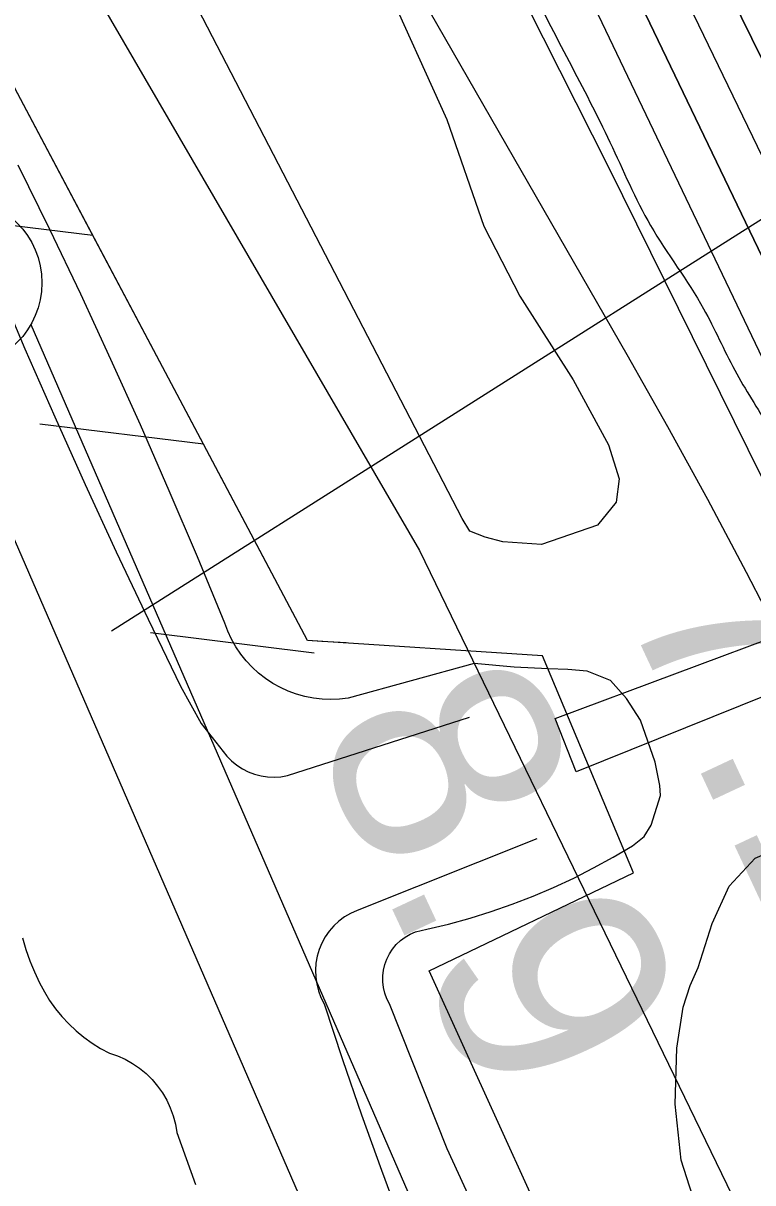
# Model space of a CAD drawing. Extents: x 3694830 to 3732949, y 415201 to 440970.
# Drawn here: x 3714353.1 to 3714569.5, y 431647.8 to 431991.7 of the extents above; entities that cross this region are included whole.
import ezdxf

# ---------------------------------------------------------------- set-up
doc = ezdxf.new("R2010")
doc.units = 0
for name, color, linetype in [('V-CHAN-DOCK', 7, 'Continuous'), ('V-FLOD-BASE', 7, 'Continuous'), ('V-LEVE-TOET', 7, 'Continuous'), ('V-RIVR-EDGE', 7, 'Continuous'), ('V-RIVR-RANG', 7, 'Continuous'), ('V-RRAP-FSHR', 7, 'Continuous'), ('V-SITE-VEGE', 7, 'Continuous'), ('V-SURV-LINE', 7, 'Continuous'), ('V-TOPO-DPTH', 7, 'Continuous'), ('V-TOPO-MINR', 7, 'Continuous'), ('V-TOPO-WATR', 7, 'Continuous')]:
    doc.layers.add(name, color=color, linetype=linetype)

msp = doc.modelspace()

# ---------------------------------------------------------------- linework, layer by layer
at = {"layer": 'V-CHAN-DOCK'}
msp.add_lwpolyline([(3714510.94, 431785.54), (3714617.36, 431825.28), (3714656.08, 431847.95), (3714728.21, 431720.04), (3714700.55, 431703.55), (3714646.98, 431800.34), (3714641.45, 431798.98), (3714631.14, 431815.57), (3714517.11, 431769.64), (3714510.94, 431785.54)], dxfattribs=at)
at = {"layer": 'V-FLOD-BASE'}
for points in [[(3714344.95, 431915.41), (3714353.61, 431895.15), (3714362.46, 431874.98), (3714371.5, 431854.89), (3714380.72, 431834.88), (3714390.13, 431814.96), (3714399.73, 431795.13), (3714405.92, 431784.04), (3714413.5, 431774.34), (3714414.9, 431772.93), (3714416.44, 431771.68), (3714418.1, 431770.6), (3714419.87, 431769.7), (3714421.73, 431769), (3714423.65, 431768.5), (3714425.61, 431768.2), (3714427.59, 431768.12), (3714429.57, 431768.25), (3714431.52, 431768.59), (3714485.48, 431785.9)], [(3714505.45, 431749.86), (3714452.12, 431728.57), (3714450.22, 431727.71), (3714448.43, 431726.66), (3714446.75, 431725.42), (3714445.23, 431724.01), (3714443.86, 431722.44), (3714442.67, 431720.73), (3714441.67, 431718.91), (3714440.88, 431716.99), (3714440.29, 431714.99), (3714439.92, 431712.95), (3714439.78, 431710.87), (3714439.86, 431708.79), (3714440.16, 431706.74), (3714440.68, 431704.72), (3714441.41, 431702.78), (3714442.35, 431700.92), (3714447.81, 431684.39), (3714453.47, 431667.92), (3714459.34, 431651.52), (3714465.42, 431635.21)]]:
    msp.add_lwpolyline(points, dxfattribs=at)
at = {"layer": 'V-LEVE-TOET'}
for points in [[(3714486.91, 431801.8), (3714449.52, 431791.53), (3714446.96, 431791.22), (3714444.37, 431791.11), (3714441.78, 431791.2), (3714439.21, 431791.5), (3714436.67, 431791.99), (3714434.17, 431792.69), (3714431.74, 431793.58), (3714429.39, 431794.65), (3714427.12, 431795.91), (3714424.97, 431797.34), (3714422.93, 431798.93), (3714421.02, 431800.68), (3714419.25, 431802.57), (3714417.65, 431804.6), (3714416.2, 431806.74), (3714414.92, 431809), (3714413.83, 431811.35), (3714412.92, 431813.77), (3714404.79, 431833.46), (3714396.44, 431853.05), (3714387.89, 431872.56), (3714379.12, 431891.97), (3714370.14, 431911.29), (3714360.95, 431930.51), (3714351.56, 431949.62)], [(3714533.8, 431747.71), (3714537.26, 431750.46), (3714539.34, 431753.91), (3714542.13, 431762.64), (3714541.91, 431765.64), (3714540.54, 431772.54), (3714536.21, 431784.98), (3714532.08, 431791.43), (3714527.27, 431796.74), (3714520.37, 431799.52), (3714514.62, 431799.99), (3714508.87, 431800.24), (3714498.75, 431800.73), (3714486.91, 431801.8)], [(3714491.19, 431630.96), (3714478.9, 431657.93), (3714461.72, 431700.87), (3714460.95, 431702.41), (3714460.35, 431704.03), (3714459.95, 431705.71), (3714459.75, 431707.42), (3714459.75, 431709.14), (3714459.95, 431710.86), (3714460.35, 431712.54), (3714460.94, 431714.16), (3714461.71, 431715.7), (3714462.66, 431717.14), (3714463.77, 431718.46), (3714465.03, 431719.64), (3714466.42, 431720.66), (3714467.91, 431721.52), (3714469.5, 431722.2), (3714471.16, 431722.68), (3714472.85, 431722.98), (3714479.28, 431724.53), (3714485.65, 431726.3), (3714491.95, 431728.27), (3714498.19, 431730.45), (3714504.35, 431732.83), (3714510.43, 431735.42), (3714516.42, 431738.2), (3714522.32, 431741.18), (3714528.11, 431744.35), (3714533.8, 431747.71)], [(3714352.88, 431720.5), (3714353.85, 431717.04), (3714355.03, 431713.65), (3714355.54, 431712.42)], [(3714355.54, 431712.42), (3714356.4, 431710.34), (3714357.97, 431707.11), (3714359.37, 431704.45), (3714360.94, 431701.89), (3714362.67, 431699.44), (3714364.56, 431697.12), (3714366.6, 431694.92), (3714368.78, 431692.88), (3714371.09, 431690.98), (3714373.51, 431689.25), (3714376.04, 431687.68), (3714378.67, 431686.3), (3714381.04, 431685.48), (3714383.33, 431684.45), (3714385.53, 431683.22), (3714387.6, 431681.8), (3714389.54, 431680.2), (3714391.33, 431678.43), (3714392.96, 431676.51), (3714394.42, 431674.46), (3714395.68, 431672.28), (3714396.74, 431670), (3714397.6, 431667.63), (3714398.24, 431665.2), (3714398.66, 431662.72), (3714404.2, 431647.28)]]:
    msp.add_lwpolyline(points, dxfattribs=at)
at = {"layer": 'V-RIVR-EDGE'}
msp.add_spline([(3713043.36, 434433.46), (3713056.06, 434414.57), (3713056.04, 434406.88), (3713052.79, 434399.61), (3713047.11, 434392.75), (3713042.65, 434386.29), (3713043.01, 434370.12), (3713038.12, 434351.93), (3713036.07, 434343.45), (3713036.06, 434336.17), (3713040.9, 434332.11), (3713051.79, 434323.59), (3713062.7, 434316.69), (3713076.84, 434311.4), (3713086.94, 434310.97), (3713095.85, 434315.4), (3713105.96, 434316.99), (3713116.07, 434314.94), (3713133.03, 434306.41), (3713147.55, 434292.63), (3713164.08, 434271.56), (3713182.21, 434242.4), (3713202.75, 434208.78), (3713246.25, 434141.96), (3713270.82, 434100.25), (3713298.6, 434054.48), (3713309.06, 434030.19), (3713330.81, 433996.58), (3713345.71, 433970.26), (3713361.42, 433947.98), (3713375.53, 433928.53), (3713396.87, 433893.7), (3713411.78, 433870.62), (3713447.99, 433798.55), (3713459.25, 433773.05), (3713466.86, 433742.7), (3713472.45, 433712.36), (3713472.36, 433677.18), (3713468.61, 433633.52), (3713467.34, 433610.07), (3713470.51, 433584.58), (3713479.34, 433556.26), (3713491.82, 433535.6), (3713493.84, 433532.77), (3713502.73, 433532.34), (3713517.29, 433531.5), (3713528.19, 433525), (3713535.44, 433512.04), (3713539.44, 433497.88), (3713551.1, 433470.76), (3713571.62, 433428.25), (3713584.91, 433405.57), (3713600.61, 433378.84), (3713617.94, 433355.35), (3713630.85, 433341.16), (3713638.1, 433329.42), (3713667.92, 433288.1), (3713682.82, 433262.18), (3713698.93, 433235.86), (3713713.83, 433213.98), (3713743.66, 433173.47), (3713771.07, 433139.03), (3713793.64, 433108.65), (3713810.98, 433087.98), (3713825.88, 433064.9), (3713836.35, 433046.68), (3713854.88, 433019.54), (3713877.84, 432982.28), (3713890.75, 432968.09), (3713918.55, 432930.82), (3713947.59, 432900.42), (3713972.61, 432880.14), (3713994.41, 432862.7), (3714015.79, 432843.64), (3714024.68, 432838.77), (3714027.51, 432840.38), (3714031.55, 432836.73), (3714054.94, 432811.2), (3714069.05, 432794.58), (3714081.14, 432778.78), (3714084.75, 432767.86), (3714089.95, 432743.99), (3714090.72, 432729.43), (3714087.84, 432706.79), (3714085.79, 432697.9), (3714089.01, 432689.8), (3714097.06, 432677.25), (3714103.12, 432673.19), (3714116.03, 432662.24), (3714130.96, 432647.24), (3714139.42, 432637.11), (3714147.89, 432628.6), (3714162.42, 432618.05), (3714191.89, 432596.14), (3714208.84, 432583.96), (3714219.33, 432572.21), (3714227.38, 432556.83), (3714239.04, 432529.7), (3714247.87, 432505.42), (3714257.9, 432473.05), (3714259.47, 432454.44), (3714259.46, 432450.8), (3714261.87, 432441.5), (3714263.07, 432437.85), (3714269.13, 432435.01), (3714278.83, 432431.75), (3714288.11, 432423.23), (3714293.74, 432412.3), (3714294.52, 432400.57), (3714296.12, 432393.29), (3714303.37, 432380.33), (3714315.44, 432357.66), (3714335.97, 432318.79), (3714351.64, 432280.74), (3714367.34, 432251.18), (3714384.65, 432218.38), (3714402.77, 432189.63), (3714414.46, 432173.02), (3714421.71, 432161.68), (3714427.34, 432147.51), (3714436.17, 432122.02), (3714449.05, 432097.72), (3714461.53, 432075.05), (3714474.82, 432054.39), (3714484.1, 432043.45), (3714493.76, 432025.23), (3714503, 432004.18), (3714527.15, 431956.4), (3714539.22, 431931.71), (3714554.93, 431907), (3714564.18, 431888.78), (3714574.25, 431871.77), (3714580.29, 431861.25), (3714591.98, 431845.04), (3714599.23, 431833.7), (3714622.59, 431797.66), (3714644.34, 431762.83), (3714687.85, 431695.59), (3714698.72, 431677.77), (3714708.79, 431660.36), (3714715.62, 431642.55), (3714730.5, 431612.19), (3714746.21, 431585.06), (3714751.43, 431570.08), (3714752.99, 431546.22), (3714750.08, 431514.28), (3714744.74, 431483.16), (3714743.88, 431460.52), (3714745.46, 431446.36), (3714749.46, 431426.94), (3714757.89, 431405.89), (3714773.97, 431365.41), (3714788.45, 431333.03), (3714805.34, 431298.21), (3714821.06, 431275.93), (3714824.67, 431265.01), (3714825.46, 431258.13), (3714829.49, 431250.44), (3714839.17, 431239.9), (3714868.97, 431190.09), (3714891.53, 431156.06), (3714906.01, 431126.91), (3714921.7, 431094.12), (3714930.14, 431072.67), (3714946.99, 431017.63), (3714956.22, 430988.9), (3714967.48, 430965.01), (3714982.77, 430932.63), (3714994.82, 430902.27), (3715004.87, 430876.36), (3715018.91, 430830.23), (3715037.39, 430783.68), (3715052.65, 430739.57), (3715069.91, 430689.39), (3715079.14, 430658.23), (3715083.14, 430642.85), (3715090.37, 430620.19), (3715103.21, 430582.95), (3715113.25, 430554.22), (3715131.73, 430503.22), (3715143.38, 430471.65), (3715155.02, 430439.27), (3715170.32, 430412.14), (3715185.61, 430379.35), (3715223.01, 430297.98), (3715228.66, 430293.11), (3715236.35, 430293.9), (3715238.77, 430293.49), (3715239.9, 430259.12), (3715240.57, 430232.44)], degree=3, dxfattribs=at)
at = {"layer": 'V-RIVR-RANG'}
msp.add_line((3714379.32, 431811.46), (3715055.16, 432239.53), dxfattribs=at)
at = {"layer": 'V-RRAP-FSHR'}
for p, q in [((3714373.73, 431928.72), (3714325.21, 431934.72)), ((3714406.57, 431866.81), (3714358.06, 431872.81)), ((3714439.41, 431804.91), (3714390.9, 431810.91))]:
    msp.add_line(p, q, dxfattribs=at)
for points in [[(3715590.88, 429044.3), (3715510.59, 429237.53), (3715386.89, 429544), (3715293.98, 429778.27), (3715284.97, 429813.74), (3715219.35, 430068.64), (3715133.55, 430321.41), (3715095.71, 430391.74), (3714970.77, 430644.98), (3714789.05, 431017.39), (3714473.52, 431710.67), (3714534.18, 431739.73), (3714507.16, 431804.11), (3714437.43, 431808.65), (3714343.39, 431985.9), (3714094.81, 432435.24), (3713885.74, 432801.47), (3713772.55, 432990.13), (3713628.25, 433189.55), (3713470.98, 433415.91), (3713309.94, 433651.66), (3713049.09, 434012.47), (3712897.92, 434224.12), (3712648.57, 434533.45)], [(3712937.01, 434204), (3713763.54, 433049.96), (3714470.62, 431835.32), (3714934.28, 430879.36)], [(3714373.73, 431928.72), (3714343.39, 431985.9), (3714340.8, 431990.58)], [(3714406.57, 431866.81), (3714373.73, 431928.72)], [(3714441.66, 431808.38), (3714437.43, 431808.65), (3714406.57, 431866.81)], [(3714448.89, 431807.9), (3714441.65, 431808.38)]]:
    msp.add_lwpolyline(points, dxfattribs=at)
at = {"layer": 'V-SITE-VEGE'}
for points in [[(3714344.16, 432217.47), (3714374.98, 432167.38), (3714387.98, 432140.27), (3714397.33, 432117.31), (3714406.45, 432098.47), (3714419, 432075.72), (3714441.61, 432038.96), (3714459.87, 432004.95), (3714478.79, 431963.15), (3714489.72, 431931.46), (3714500.44, 431910.78), (3714516.2, 431885.96), (3714526.7, 431866.66), (3714529.88, 431856.56), (3714528.95, 431849.68), (3714523.42, 431842.82), (3714506.89, 431837.13), (3714495.42, 431837.85), (3714490.15, 431839.24), (3714485.56, 431841.09), (3714483.28, 431844.76), (3714384.02, 432036.36), (3714269.63, 432229.38)], [(3714554.23, 431636.07), (3714548.29, 431654.52), (3714546.5, 431671.11), (3714547, 431687.69), (3714548.88, 431699.89), (3714550.97, 431706.33), (3714553.29, 431711.63), (3714557.47, 431724.74), (3714562.57, 431735.79), (3714570.19, 431744.06), (3714579.19, 431747.95), (3714590.48, 431749.76), (3714599.69, 431749.5), (3714612.11, 431743.25), (3714620.36, 431727.79), (3714644.16, 431673.14), (3714653.12, 431662.75), (3714687.58, 431631.32)]]:
    msp.add_lwpolyline(points, dxfattribs=at)
at = {"layer": 'V-SURV-LINE'}
for points in [[(3714355.37, 431902.38), (3714564.87, 431420.49)], [(3714537.35, 431408.55), (3714327.85, 431890.44)]]:
    msp.add_lwpolyline(points, dxfattribs=at)
msp.add_circle((3714333.65, 431914.73), 25, dxfattribs=at)
at = {"layer": 'V-TOPO-DPTH'}
for points in [[(3714321.23, 432470.96), (3714459.29, 432204.83), (3714494.32, 432136.66), (3714528.99, 432068.32), (3714563.14, 431999.71), (3714596.93, 431930.92), (3714630.68, 431861.53), (3714647.31, 431827.29), (3714663.9, 431793.03), (3714680.44, 431758.75), (3714696.95, 431724.45), (3714708.45, 431700.5), (3714730.55, 431654.16), (3714752.46, 431607.72), (3714774.1, 431561.16), (3714795.55, 431514.51), (3714933.66, 431211.77), (3714943.16, 431190.7), (3714952.55, 431169.58), (3714961.75, 431148.38), (3714970.84, 431127.13), (3715013.12, 431027.1)], [(3715013.12, 431027.1), (3714970.84, 431127.13), (3714961.75, 431148.38), (3714952.55, 431169.58), (3714943.16, 431190.7), (3714933.66, 431211.77), (3714795.55, 431514.51), (3714774.1, 431561.16), (3714752.46, 431607.72), (3714730.55, 431654.16), (3714708.45, 431700.5), (3714696.95, 431724.45), (3714680.44, 431758.75), (3714663.9, 431793.03), (3714647.31, 431827.29), (3714630.68, 431861.53), (3714596.93, 431930.92), (3714563.14, 431999.71), (3714528.99, 432068.32), (3714494.32, 432136.66), (3714459.29, 432204.83), (3714321.23, 432470.96)], [(3715080.89, 430793.93), (3714940.84, 431139.32), (3714936.33, 431150.27), (3714931.75, 431161.18), (3714927.04, 431172.04), (3714922.26, 431182.87), (3714877.77, 431282.11), (3714850.42, 431342.4), (3714822.7, 431402.53), (3714794.45, 431462.41), (3714765.84, 431522.12), (3714661.97, 431736.4), (3714650.98, 431759.08), (3714640.01, 431781.78), (3714629.06, 431804.48), (3714618.13, 431827.19), (3714411.58, 432256.64), (3714392.92, 432295.02), (3714374.06, 432333.3), (3714354.87, 432371.41), (3714335.48, 432409.43)], [(3715080.89, 430793.93), (3714940.84, 431139.32), (3714936.33, 431150.27), (3714931.75, 431161.18), (3714927.04, 431172.04), (3714922.26, 431182.87), (3714877.77, 431282.11), (3714850.42, 431342.4), (3714822.7, 431402.53), (3714794.45, 431462.41), (3714765.84, 431522.12), (3714661.97, 431736.4), (3714650.98, 431759.08), (3714640.01, 431781.78), (3714629.06, 431804.48), (3714618.13, 431827.19), (3714411.58, 432256.64), (3714392.92, 432295.02), (3714374.06, 432333.3), (3714354.87, 432371.41), (3714335.48, 432409.43)], [(3714346.22, 432291.13), (3714392.91, 432206.43), (3714438.7, 432121.26), (3714483.14, 432035.38), (3714526.68, 431949.03), (3714605.34, 431789.92), (3714610.25, 431779.99), (3714615.14, 431770.06), (3714620.03, 431760.12), (3714624.92, 431750.18), (3714877.43, 431235.52), (3714883.9, 431222.11), (3714890.27, 431208.64), (3714896.46, 431195.1), (3714902.54, 431181.5), (3714912.56, 431158.7), (3714913.52, 431156.45), (3714914.47, 431154.2), (3714915.39, 431151.93), (3714916.28, 431149.66), (3714991.39, 430954.63)]]:
    msp.add_lwpolyline(points, dxfattribs=at)
at = {"layer": 'V-TOPO-MINR'}
for points in [[(3714310.92, 432473.99), (3714376.66, 432346.85), (3714413.16, 432275.57), (3714449.27, 432204.1), (3714484.81, 432132.34), (3714519.96, 432060.39), (3714624.61, 431844), (3714638.29, 431815.71), (3714651.97, 431787.41), (3714665.64, 431759.11), (3714679.3, 431730.81), (3714720.37, 431645.7), (3714754.31, 431574.71), (3714787.89, 431503.56), (3714820.94, 431432.17), (3714853.64, 431360.61), (3714927.77, 431196.79), (3714934.81, 431181.03), (3714941.75, 431165.22), (3714948.54, 431149.34), (3714955.22, 431133.43), (3715043.72, 430919.73)], [(3714321.23, 432470.96), (3714459.29, 432204.83), (3714494.32, 432136.66), (3714528.99, 432068.32), (3714563.14, 431999.71), (3714596.93, 431930.92), (3714630.68, 431861.53), (3714647.31, 431827.29), (3714663.9, 431793.03), (3714680.44, 431758.75), (3714696.95, 431724.45), (3714708.45, 431700.5), (3714730.55, 431654.16), (3714752.46, 431607.72), (3714774.1, 431561.16), (3714795.55, 431514.51), (3714933.66, 431211.77), (3714943.16, 431190.7), (3714952.55, 431169.58), (3714961.75, 431148.38), (3714970.84, 431127.13), (3715013.12, 431027.1)], [(3714308.37, 432444.16), (3714600.5, 431833.55), (3714614.27, 431804.84), (3714628.08, 431776.15), (3714641.95, 431747.49), (3714655.85, 431718.85), (3714822.3, 431376.94), (3714839.71, 431340.68), (3714856.86, 431304.31), (3714873.62, 431267.75), (3714890.12, 431231.08), (3714917.16, 431170.11), (3714919.91, 431163.81), (3714922.61, 431157.49), (3714925.23, 431151.14), (3714927.8, 431144.76), (3715118.85, 430662.98)], [(3714226.66, 432424.41), (3714532.2, 431893.4), (3714544.26, 431872.05), (3714556.09, 431850.58), (3714567.58, 431828.92), (3714578.85, 431807.15), (3714598.08, 431769.24), (3714599.55, 431766.32), (3714601.01, 431763.39), (3714602.45, 431760.46), (3714603.87, 431757.51), (3714648.7, 431664.24), (3714672.14, 431614.48), (3714695.08, 431564.49), (3714717.24, 431514.15), (3714738.89, 431463.58), (3714851.06, 431195.97), (3714862.87, 431167.04), (3714874.31, 431137.98), (3714885.21, 431108.72)], [(3714335.48, 432409.43), (3714354.87, 432371.41), (3714374.06, 432333.3), (3714392.92, 432295.02), (3714411.58, 432256.64), (3714618.13, 431827.19), (3714629.06, 431804.48), (3714640.01, 431781.78), (3714650.98, 431759.08), (3714661.97, 431736.4), (3714765.84, 431522.12), (3714794.45, 431462.41), (3714822.7, 431402.53), (3714850.42, 431342.4), (3714877.77, 431282.11), (3714922.26, 431182.87), (3714927.04, 431172.04), (3714931.75, 431161.18), (3714936.33, 431150.27), (3714940.84, 431139.32), (3715080.89, 430793.93)]]:
    msp.add_lwpolyline(points, dxfattribs=at)
at = {"layer": 'V-TOPO-WATR'}
msp.add_lwpolyline([(3714346.22, 432291.13), (3714392.91, 432206.43), (3714438.7, 432121.26), (3714483.14, 432035.38), (3714526.68, 431949.03), (3714605.34, 431789.92), (3714610.25, 431779.99), (3714615.14, 431770.06), (3714620.03, 431760.12), (3714624.92, 431750.18), (3714877.43, 431235.52), (3714883.9, 431222.11), (3714890.27, 431208.64), (3714896.46, 431195.1), (3714902.54, 431181.5), (3714912.56, 431158.7), (3714913.52, 431156.45), (3714914.47, 431154.2), (3714915.39, 431151.93), (3714916.28, 431149.66), (3714991.39, 430954.63)], dxfattribs=at)

# ---------------------------------------------------------------- texts
at = {"layer": 'V-RIVR-RANG'}
for s, p in [('7.1', (3714529.55, 431821.67)), ('8.9', (3714437.98, 431781.42))]:
    msp.add_text(s, height=67, rotation=295.0883, dxfattribs=at).set_placement(p)

doc.saveas('drawing.dxf')
